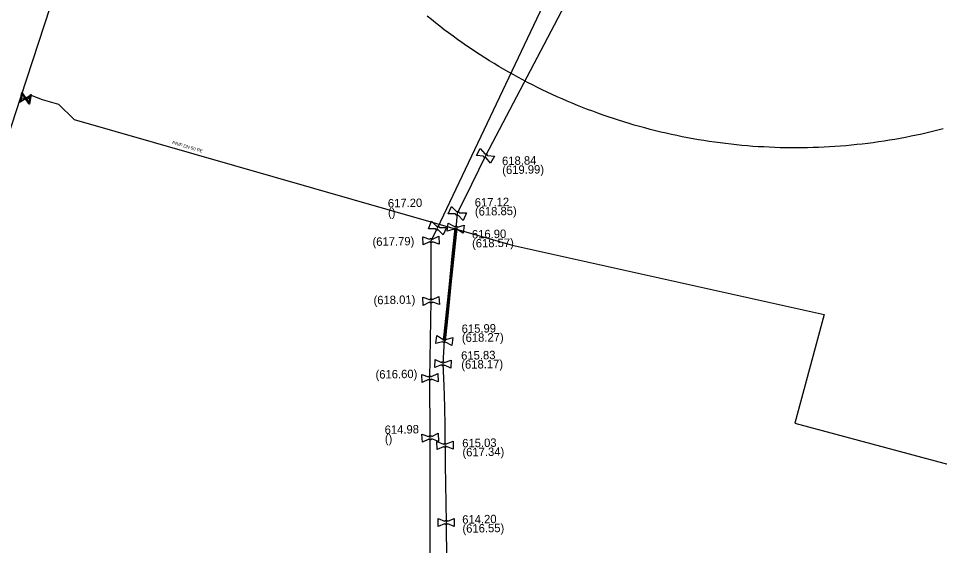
# Model space of a CAD drawing. Extents: x -643842 to -636370, y -1119190 to -1110210.
# Drawn here: x -640560.8 to -640418.2, y -1115134 to -1115052.4 of the extents above; entities that cross this region are included whole.
import ezdxf

# ---------------------------------------------------------------- set-up
doc = ezdxf.new("R2010")
doc.units = 0
for name, color, linetype in [('22', 7, 'Continuous'), ('Default', 7, 'Continuous'), ('Level 16', 7, 'Continuous'), ('Level 21', 7, 'Continuous'), ('Level 23', 7, 'Continuous'), ('Level 25', 7, 'Continuous'), ('Level 27', 7, 'Continuous'), ('Level 28', 7, 'Continuous'), ('Level 29', 7, 'Continuous'), ('Level 30', 7, 'Continuous')]:
    doc.layers.add(name, color=color, linetype=linetype)

msp = doc.modelspace()

# ---------------------------------------------------------------- linework, layer by layer
at = {"layer": 'Default'}
for points in [[(-640488.38, -1115073.96), (-640488.43, -1115073.98), (-640488.49, -1115073.98), (-640488.57, -1115073.98), (-640488.64, -1115073.94), (-640488.71, -1115073.9), (-640488.76, -1115073.83), (-640488.79, -1115073.79), (-640488.8, -1115073.73)], [(-640488.6, -1115073.38), (-640488.55, -1115073.36), (-640488.5, -1115073.36), (-640488.41, -1115073.36), (-640488.34, -1115073.4), (-640488.27, -1115073.44), (-640488.22, -1115073.51), (-640488.19, -1115073.55), (-640488.18, -1115073.61)], [(-640492.71, -1115082.85), (-640492.76, -1115082.88), (-640492.81, -1115082.88), (-640492.89, -1115082.89), (-640492.97, -1115082.85), (-640493.04, -1115082.82), (-640493.09, -1115082.75), (-640493.13, -1115082.71), (-640493.14, -1115082.66)], [(-640492.97, -1115082.29), (-640492.93, -1115082.26), (-640492.87, -1115082.26), (-640492.79, -1115082.25), (-640492.71, -1115082.29), (-640492.64, -1115082.32), (-640492.59, -1115082.39), (-640492.55, -1115082.43), (-640492.54, -1115082.48)], [(-640495.78, -1115085.12), (-640495.83, -1115085.14), (-640495.88, -1115085.15), (-640495.96, -1115085.16), (-640496.04, -1115085.13), (-640496.12, -1115085.1), (-640496.17, -1115085.03), (-640496.2, -1115084.99), (-640496.22, -1115084.94)], [(-640496.06, -1115084.56), (-640496.01, -1115084.54), (-640495.96, -1115084.53), (-640495.88, -1115084.52), (-640495.8, -1115084.55), (-640495.72, -1115084.58), (-640495.67, -1115084.65), (-640495.64, -1115084.69), (-640495.62, -1115084.74)], [(-640492.87, -1115085.08), (-640492.91, -1115085.12), (-640492.96, -1115085.14), (-640493.04, -1115085.17), (-640493.12, -1115085.16), (-640493.2, -1115085.15), (-640493.27, -1115085.1), (-640493.31, -1115085.07), (-640493.34, -1115085.02)], [(-640493.29, -1115084.62), (-640493.25, -1115084.58), (-640493.2, -1115084.56), (-640493.12, -1115084.53), (-640493.04, -1115084.54), (-640492.96, -1115084.55), (-640492.89, -1115084.6), (-640492.85, -1115084.63), (-640492.82, -1115084.68)], [(-640497.16, -1115086.58), (-640497.13, -1115086.54), (-640497.08, -1115086.51), (-640497.01, -1115086.46), (-640496.93, -1115086.46), (-640496.84, -1115086.45), (-640496.77, -1115086.49), (-640496.72, -1115086.52), (-640496.68, -1115086.55)], [(-640496.66, -1115086.96), (-640496.69, -1115087), (-640496.74, -1115087.03), (-640496.81, -1115087.08), (-640496.89, -1115087.08), (-640496.98, -1115087.09), (-640497.05, -1115087.05), (-640497.1, -1115087.02), (-640497.14, -1115086.99)], [(-640497.15, -1115095.92), (-640497.12, -1115095.88), (-640497.07, -1115095.85), (-640497, -1115095.8), (-640496.92, -1115095.8), (-640496.83, -1115095.79), (-640496.76, -1115095.83), (-640496.71, -1115095.86), (-640496.67, -1115095.89)], [(-640496.65, -1115096.3), (-640496.68, -1115096.34), (-640496.73, -1115096.37), (-640496.8, -1115096.42), (-640496.88, -1115096.42), (-640496.97, -1115096.43), (-640497.04, -1115096.39), (-640497.09, -1115096.36), (-640497.13, -1115096.33)], [(-640494.65, -1115102.48), (-640494.69, -1115102.52), (-640494.74, -1115102.54), (-640494.81, -1115102.57), (-640494.9, -1115102.56), (-640494.98, -1115102.55), (-640495.05, -1115102.5), (-640495.09, -1115102.47), (-640495.12, -1115102.43)], [(-640495.07, -1115102.02), (-640495.03, -1115101.98), (-640494.99, -1115101.96), (-640494.91, -1115101.93), (-640494.82, -1115101.94), (-640494.74, -1115101.95), (-640494.68, -1115102), (-640494.63, -1115102.03), (-640494.6, -1115102.07)], [(-640495.29, -1115105.63), (-640495.25, -1115105.59), (-640495.21, -1115105.56), (-640495.13, -1115105.52), (-640495.05, -1115105.53), (-640494.97, -1115105.53), (-640494.89, -1115105.58), (-640494.85, -1115105.6), (-640494.81, -1115105.65)], [(-640494.83, -1115106.05), (-640494.87, -1115106.09), (-640494.92, -1115106.12), (-640494.99, -1115106.16), (-640495.07, -1115106.15), (-640495.15, -1115106.15), (-640495.23, -1115106.1), (-640495.27, -1115106.08), (-640495.31, -1115106.03)], [(-640497.32, -1115107.86), (-640497.29, -1115107.82), (-640497.24, -1115107.79), (-640497.17, -1115107.74), (-640497.09, -1115107.74), (-640497, -1115107.73), (-640496.93, -1115107.77), (-640496.88, -1115107.8), (-640496.84, -1115107.83)], [(-640496.82, -1115108.24), (-640496.85, -1115108.28), (-640496.9, -1115108.31), (-640496.97, -1115108.36), (-640497.05, -1115108.36), (-640497.14, -1115108.37), (-640497.21, -1115108.33), (-640497.26, -1115108.3), (-640497.3, -1115108.27)], [(-640497.28, -1115117.1), (-640497.25, -1115117.06), (-640497.2, -1115117.03), (-640497.13, -1115116.98), (-640497.05, -1115116.98), (-640496.96, -1115116.97), (-640496.89, -1115117.01), (-640496.84, -1115117.04), (-640496.8, -1115117.07)], [(-640496.78, -1115117.48), (-640496.81, -1115117.52), (-640496.86, -1115117.55), (-640496.93, -1115117.6), (-640497.01, -1115117.6), (-640497.1, -1115117.61), (-640497.17, -1115117.57), (-640497.22, -1115117.54), (-640497.26, -1115117.51)], [(-640494.98, -1115118.26), (-640494.95, -1115118.22), (-640494.9, -1115118.19), (-640494.83, -1115118.15), (-640494.75, -1115118.15), (-640494.67, -1115118.15), (-640494.59, -1115118.19), (-640494.54, -1115118.21), (-640494.51, -1115118.25)], [(-640494.5, -1115118.66), (-640494.53, -1115118.7), (-640494.58, -1115118.73), (-640494.65, -1115118.77), (-640494.73, -1115118.77), (-640494.81, -1115118.77), (-640494.89, -1115118.73), (-640494.94, -1115118.71), (-640494.97, -1115118.67)], [(-640494.81, -1115130.18), (-640494.77, -1115130.14), (-640494.73, -1115130.12), (-640494.65, -1115130.08), (-640494.57, -1115130.08), (-640494.49, -1115130.08), (-640494.41, -1115130.12), (-640494.37, -1115130.15), (-640494.33, -1115130.19)], [(-640494.33, -1115130.6), (-640494.37, -1115130.64), (-640494.42, -1115130.66), (-640494.49, -1115130.7), (-640494.57, -1115130.7), (-640494.65, -1115130.7), (-640494.73, -1115130.66), (-640494.78, -1115130.63), (-640494.81, -1115130.59)]]:
    msp.add_open_spline(points, degree=3, dxfattribs=at)
at = {"layer": 'Level 16'}
for points in [[(-640558.77, -1115064.2), (-640559.07, -1115065.66), (-640559.14, -1115065.65), (-640559.2, -1115065.54), (-640559.66, -1115064.84), (-640560.48, -1115065.37), (-640560.54, -1115065.36), (-640560.23, -1115063.89), (-640560.17, -1115063.9), (-640559.64, -1115064.72), (-640558.94, -1115064.26), (-640558.83, -1115064.18), (-640558.77, -1115064.2)], [(-640560.42, -1115065.23), (-640559.71, -1115064.77), (-640560.17, -1115064.06), (-640560.42, -1115065.23)], [(-640558.89, -1115064.33), (-640559.59, -1115064.79), (-640559.13, -1115065.49), (-640558.89, -1115064.33)]]:
    msp.add_lwpolyline(points, dxfattribs=at)
at = {"layer": 'Level 21'}
for points in [[(-640489.45, -1114989.07), (-640489.88, -1114989.47), (-640497.68, -1114996.3), (-640505.88, -1115003.48), (-640520.8, -1115016.52), (-640535.05, -1115028.99), (-640545.03, -1115037.73), (-640549.85, -1115041.94), (-640551.71, -1115043.58), (-640553.13, -1115044.79), (-640553.99, -1115045.55), (-640554.15, -1115045.8), (-640554.27, -1115046.06), (-640554.59, -1115046.92), (-640554.91, -1115047.71), (-640560.47, -1115064.64), (-640569.29, -1115091.6)], [(-640496.91, -1115086.77), (-640495.92, -1115084.84), (-640469.45, -1115029.06), (-640458.83, -1115012.95), (-640457.3, -1115007.69), (-640457.09, -1115005.03), (-640455.96, -1115005.18), (-640453.42, -1115005.52)], [(-640471.95, -1115042.23), (-640488.49, -1115073.67), (-640490.67, -1115078.12), (-640492.84, -1115082.57), (-640493.08, -1115084.85), (-640493.97, -1115093.55), (-640494.86, -1115102.25), (-640495.06, -1115105.84), (-640494.94, -1115109.18), (-640494.81, -1115112.51), (-640494.78, -1115115.49), (-640494.7, -1115121.44), (-640494.61, -1115127.41), (-640494.57, -1115130.39), (-640494.5, -1115136.34), (-640494.44, -1115142.3), (-640494.42, -1115148.27), (-640494.42, -1115151.26), (-640494.42, -1115154.24), (-640494.43, -1115157.34), (-640494.43, -1115160.45)], [(-640496.9, -1115096.11), (-640496.91, -1115086.77)], [(-640496.45, -1115599.22), (-640495.71, -1115530.38), (-640495.44, -1115435.02), (-640495.27, -1115387.51), (-640496.24, -1115328.66), (-640496.1, -1115321.04), (-640496.38, -1115277.05), (-640496.25, -1115224.64), (-640497.04, -1115169.68), (-640497.03, -1115117.29), (-640497.07, -1115108.05), (-640496.9, -1115096.11)]]:
    msp.add_lwpolyline(points, dxfattribs=at)
at = {"layer": 'Level 23'}
msp.add_lwpolyline([(-640560.47, -1115064.64), (-640559.65, -1115064.78), (-640559.23, -1115064.86), (-640558.96, -1115064.23), (-640557.08, -1115064.97), (-640554.57, -1115065.68), (-640552.16, -1115068.05), (-640484.37, -1115087.5), (-640436.07, -1115098.2), (-640440.61, -1115115.01), (-640364.89, -1115135.34), (-640324.35, -1115166.04), (-640339.23, -1115194.49), (-640333.84, -1115211.43), (-640332.5, -1115212.15)], dxfattribs=at)
at = {"layer": 'Level 25'}
msp.add_lwpolyline([(-640417.66, -1115069.5), (-640418.49, -1115069.71), (-640419.31, -1115069.92), (-640420.14, -1115070.11), (-640420.96, -1115070.3), (-640421.79, -1115070.48), (-640422.62, -1115070.65), (-640423.46, -1115070.82), (-640424.29, -1115070.97), (-640425.12, -1115071.12), (-640425.96, -1115071.26), (-640426.8, -1115071.4), (-640427.64, -1115071.52), (-640428.48, -1115071.64), (-640429.32, -1115071.75), (-640430.16, -1115071.85), (-640431.01, -1115071.94), (-640431.85, -1115072.03), (-640432.7, -1115072.1), (-640433.54, -1115072.17), (-640434.39, -1115072.23), (-640435.23, -1115072.29), (-640436.08, -1115072.33), (-640436.93, -1115072.37), (-640437.78, -1115072.4), (-640438.63, -1115072.42), (-640439.47, -1115072.43), (-640440.32, -1115072.44), (-640441.17, -1115072.44), (-640442.02, -1115072.43), (-640442.87, -1115072.41), (-640443.72, -1115072.38), (-640444.56, -1115072.35), (-640445.41, -1115072.3), (-640446.26, -1115072.25), (-640447.1, -1115072.2), (-640447.95, -1115072.13), (-640448.8, -1115072.05), (-640449.64, -1115071.97), (-640450.48, -1115071.88), (-640451.33, -1115071.78), (-640452.17, -1115071.68), (-640453.01, -1115071.56), (-640453.85, -1115071.44), (-640454.69, -1115071.31), (-640455.52, -1115071.17), (-640456.36, -1115071.03), (-640457.2, -1115070.87), (-640458.03, -1115070.71), (-640458.86, -1115070.54), (-640459.69, -1115070.36), (-640460.52, -1115070.18), (-640461.34, -1115069.99), (-640462.17, -1115069.79), (-640462.99, -1115069.58), (-640463.81, -1115069.36), (-640464.63, -1115069.14), (-640465.45, -1115068.91), (-640466.26, -1115068.67), (-640467.07, -1115068.42), (-640467.88, -1115068.16), (-640468.69, -1115067.9), (-640469.49, -1115067.63), (-640470.29, -1115067.36), (-640471.09, -1115067.07), (-640471.89, -1115066.78), (-640472.68, -1115066.48), (-640473.48, -1115066.17), (-640474.26, -1115065.86), (-640475.05, -1115065.53), (-640475.83, -1115065.2), (-640476.61, -1115064.87), (-640477.38, -1115064.52), (-640478.16, -1115064.17), (-640478.93, -1115063.81), (-640479.69, -1115063.45), (-640480.45, -1115063.07), (-640481.21, -1115062.69), (-640481.97, -1115062.3), (-640482.72, -1115061.91), (-640483.46, -1115061.51), (-640484.21, -1115061.1), (-640484.95, -1115060.68), (-640485.68, -1115060.26), (-640486.42, -1115059.83), (-640487.14, -1115059.39), (-640487.87, -1115058.95), (-640488.59, -1115058.5), (-640489.3, -1115058.04), (-640490.01, -1115057.58), (-640490.72, -1115057.11), (-640491.42, -1115056.63), (-640492.12, -1115056.15), (-640492.81, -1115055.66), (-640493.5, -1115055.16), (-640494.18, -1115054.66), (-640494.86, -1115054.15), (-640495.53, -1115053.63), (-640496.2, -1115053.11), (-640496.86, -1115052.58), (-640497.52, -1115052.05)], dxfattribs=at)
at = {"layer": 'Level 28'}
for points in [[(-640489.89, -1115073.61), (-640489.28, -1115072.52), (-640488.6, -1115073.38)], [(-640488.8, -1115073.73), (-640489.89, -1115073.61)], [(-640488.18, -1115073.61), (-640487.09, -1115073.73), (-640487.7, -1115074.82), (-640488.38, -1115073.96)], [(-640494.24, -1115082.63), (-640493.72, -1115081.49), (-640492.97, -1115082.29)], [(-640493.14, -1115082.66), (-640494.24, -1115082.63)], [(-640492.54, -1115082.48), (-640491.44, -1115082.51), (-640491.96, -1115083.65), (-640492.71, -1115082.85)], [(-640496.22, -1115084.94), (-640497.31, -1115084.94), (-640496.83, -1115083.78), (-640496.06, -1115084.56)], [(-640494.4, -1115085.31), (-640494.24, -1115084.07), (-640493.29, -1115084.62)], [(-640494.53, -1115084.74), (-640495.01, -1115085.9), (-640495.78, -1115085.12)], [(-640495.62, -1115084.74), (-640494.53, -1115084.74)], [(-640493.34, -1115085.02), (-640494.4, -1115085.31)], [(-640492.82, -1115084.68), (-640491.76, -1115084.39), (-640491.92, -1115085.63), (-640492.87, -1115085.08)], [(-640497.14, -1115086.99), (-640498.13, -1115087.46), (-640498.19, -1115086.21), (-640497.16, -1115086.58)], [(-640496.68, -1115086.55), (-640495.69, -1115086.08)], [(-640495.69, -1115086.08), (-640495.63, -1115087.33), (-640496.66, -1115086.96)], [(-640497.13, -1115096.33), (-640498.12, -1115096.8), (-640498.18, -1115095.55), (-640497.15, -1115095.92)], [(-640496.67, -1115095.89), (-640495.68, -1115095.42)], [(-640495.68, -1115095.42), (-640495.62, -1115096.67), (-640496.65, -1115096.3)], [(-640496.17, -1115102.73), (-640496.03, -1115101.49), (-640495.07, -1115102.02)], [(-640495.12, -1115102.43), (-640496.17, -1115102.73)], [(-640494.6, -1115102.07), (-640493.55, -1115101.77), (-640493.69, -1115103.01), (-640494.65, -1115102.48)], [(-640496.34, -1115106.41), (-640496.28, -1115105.16), (-640495.29, -1115105.63)], [(-640494.81, -1115105.65), (-640493.78, -1115105.27), (-640493.84, -1115106.52), (-640494.83, -1115106.05)], [(-640495.31, -1115106.03), (-640496.34, -1115106.41)], [(-640497.3, -1115108.27), (-640498.29, -1115108.74), (-640498.35, -1115107.49), (-640497.32, -1115107.86)], [(-640496.84, -1115107.83), (-640495.85, -1115107.36)], [(-640495.85, -1115107.36), (-640495.79, -1115108.61), (-640496.82, -1115108.24)], [(-640497.26, -1115117.51), (-640498.25, -1115117.98), (-640498.31, -1115116.73), (-640497.28, -1115117.1)], [(-640496.8, -1115117.07), (-640495.81, -1115116.6)], [(-640495.81, -1115116.6), (-640495.75, -1115117.85), (-640496.78, -1115117.48)], [(-640495.98, -1115119.11), (-640496, -1115117.86), (-640494.98, -1115118.26)], [(-640494.51, -1115118.25), (-640493.5, -1115117.81), (-640493.48, -1115119.06), (-640494.5, -1115118.66)], [(-640494.97, -1115118.67), (-640495.98, -1115119.11)], [(-640495.82, -1115131.01), (-640495.82, -1115129.76), (-640494.81, -1115130.18)], [(-640494.33, -1115130.19), (-640493.32, -1115129.77), (-640493.32, -1115131.02), (-640494.33, -1115130.6)], [(-640494.81, -1115130.59), (-640495.82, -1115131.01)]]:
    msp.add_lwpolyline(points, dxfattribs=at)
at = {"layer": 'Level 29'}
for points in [[(-640493.23, -1115084.83), (-640493.67, -1115089.18), (-640494.12, -1115093.53), (-640494.56, -1115097.88), (-640495.01, -1115102.23)], [(-640492.93, -1115084.87), (-640493.38, -1115089.22), (-640493.82, -1115093.57), (-640494.27, -1115097.92), (-640494.71, -1115102.27)]]:
    msp.add_lwpolyline(points, dxfattribs=at)
at = {"layer": 'Level 30'}
msp.add_lwpolyline([(-640494.86, -1115102.25), (-640494.42, -1115097.9), (-640493.97, -1115093.55), (-640493.53, -1115089.2), (-640493.08, -1115084.85)], dxfattribs=at)

# ---------------------------------------------------------------- texts
at = {"layer": '22'}
msp.add_text('PRIP DN 50 PE', height=0.5, rotation=343.9982, dxfattribs=at).set_placement((-640537.02, -1115071.83))
at = {"layer": 'Level 27'}
for s, p in [('618.84', (-640485.91, -1115075.1)), ('(619.99)', (-640485.88, -1115076.5)), ('617.20', (-640503.58, -1115081.66)), ('617.12', (-640490.13, -1115081.53)), ('()', (-640503.56, -1115083.06)), ('(618.85)', (-640490.11, -1115082.93)), ('616.90', (-640490.57, -1115086.46)), ('(617.79)', (-640505.96, -1115087.61)), ('(618.57)', (-640490.55, -1115087.86)), ('(618.01)', (-640505.8, -1115096.65)), ('615.99', (-640492.16, -1115101.08)), ('(618.27)', (-640492.13, -1115102.48)), ('615.83', (-640492.24, -1115105.22)), ('(618.17)', (-640492.22, -1115106.62)), ('(616.60)', (-640505.49, -1115108.15)), ('614.98', (-640504.08, -1115116.7)), ('()', (-640504.05, -1115118.1)), ('615.03', (-640492.07, -1115118.78)), ('(617.34)', (-640492.04, -1115120.18)), ('614.20', (-640492.07, -1115130.59)), ('(616.55)', (-640492.04, -1115131.99))]:
    msp.add_text(s, height=1.3, rotation=1, dxfattribs=at).set_placement(p)

doc.saveas('drawing.dxf')
